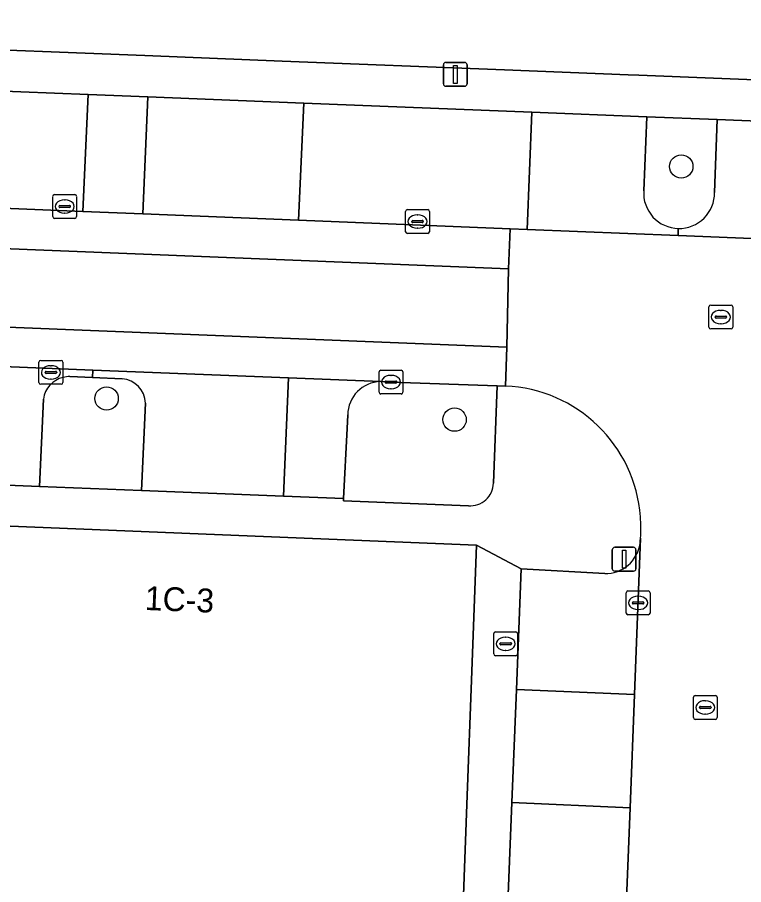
# Model space of a CAD drawing. Extents: x 160732 to 162107, y 387428 to 388479.
# Drawn here: x 161656.72 to 161687.15, y 387659.03 to 387695.39 of the extents above; entities that cross this region are included whole.
import ezdxf

# ---------------------------------------------------------------- set-up
doc = ezdxf.new("R2010")
doc.units = 0
for name, color, linetype in [('IMGEO_Boom', 7, 'Continuous'), ('IMGEO_Brandkraan', 7, 'Continuous'), ('IMGEO_Erf', 7, 'Continuous'), ('IMGEO_Groenvoorziening', 7, 'Continuous'), ('IMGEO_Kolk', 7, 'Continuous'), ('IMGEO_Lichtmast', 7, 'Continuous'), ('IMGEO_Muur', 7, 'Continuous'), ('IMGEO_Pand', 7, 'Continuous'), ('IMGEO_Pand_nummerreeks', 7, 'Continuous'), ('IMGEO_Parkeervlak_open', 7, 'Continuous'), ('IMGEO_Rijbaan_lokaal_gesloten', 7, 'Continuous'), ('IMGEO_Rijbaan_lokaal_open', 7, 'Continuous'), ('IMGEO_Rioolput', 7, 'Continuous'), ('IMGEO_Voetpad_open', 7, 'Continuous')]:
    doc.layers.add(name, color=color, linetype=linetype)

msp = doc.modelspace()

# ---------------------------------------------------------------- linework, layer by layer
at = {"layer": 'IMGEO_Boom'}
for centre in [(161684.542, 387689.142), (161660.461, 387679.415), (161675.041, 387678.527)]:
    msp.add_circle(centre, 0.489, dxfattribs=at)
at = {"layer": 'IMGEO_Brandkraan'}
for p, q in [((161676.682, 387668.704), (161676.682, 387669.556)), ((161676.757, 387669.63), (161677.609, 387669.63)), ((161677.17, 387669.41), (161677.195, 387669.41)), ((161677.683, 387669.556), (161677.683, 387668.704)), ((161676.941, 387669.124), (161676.941, 387669.136)), ((161677.379, 387669.087), (161676.981, 387669.087)), ((161676.984, 387669.173), (161677.382, 387669.173)), ((161677.425, 387669.136), (161677.425, 387669.124)), ((161677.193, 387668.85), (161677.168, 387668.85)), ((161677.609, 387668.63), (161676.757, 387668.63))]:
    msp.add_line(p, q, dxfattribs=at)
for points in [[(161676.682, 387668.704), (161676.682, 387669.556)], [(161676.757, 387669.63), (161677.609, 387669.63)], [(161677.683, 387669.556), (161677.683, 387668.704)], [(161677.609, 387668.63), (161676.757, 387668.63)]]:
    msp.add_lwpolyline(points, dxfattribs=at)
for centre, radius, start, end in [((161676.759, 387669.554), 0.0765, 91.552, 178.448), ((161676.759, 387669.554), 0.0765, 91.552, 178.448), ((161677.607, 387669.554), 0.0765, 1.552, 88.448), ((161677.607, 387669.554), 0.0765, 1.552, 88.448), ((161676.981, 387669.133), 0.0403, 85.8775, 175.7526), ((161676.978, 387669.123), 0.0366, 178.938, 274.7102), ((161677.382, 387669.13), 0.043, 264.8664, 352.4533), ((161677.386, 387669.135), 0.0386, 1.7309, 96.639), ((161676.759, 387668.706), 0.0765, 181.552, 268.448), ((161676.759, 387668.706), 0.0765, 181.552, 268.448), ((161677.607, 387668.706), 0.0765, 271.552, 358.448), ((161677.607, 387668.706), 0.0765, 271.552, 358.448)]:
    msp.add_arc(centre, radius, start, end, dxfattribs=at)
for centre, major_axis, ratio, start_param, end_param in [((161677.169, 387669.13), (-0.387, 0.002), 0.722429, 4.712389, 7.853982), ((161677.194, 387669.13), (-0.39, 0.002), 0.717154, 1.570796, 4.712389)]:
    msp.add_ellipse(centre, major_axis=major_axis, ratio=ratio, start_param=start_param, end_param=end_param, dxfattribs=at)
at = {"layer": 'IMGEO_Erf'}
msp.add_lwpolyline([(161621.734, 387695.394), (161627.065, 387695.188), (161629.734, 387695.085), (161636.16, 387694.836), (161640.278, 387694.677), (161652.766, 387694.16), (161662.063, 387693.791), (161667.817, 387693.562), (161677.132, 387693.193), (161682.312, 387692.987), (161682.768, 387692.969), (161696.327, 387692.43)], dxfattribs=at)
at = {"layer": 'IMGEO_Groenvoorziening'}
for points in [[(161686.041, 387691.105), (161683.101, 387691.223), (161682.967, 387688.122)], [(161685.932, 387688.05), (161686.041, 387691.105)], [(161661.107, 387680.236), (161659.865, 387680.29), (161658.919, 387680.331)], [(161676.832, 387679.945), (161672.378, 387680.103), (161671.945, 387680.123)], [(161676.671, 387675.865), (161676.832, 387679.945)], [(161657.809, 387679.392), (161657.651, 387675.727), (161661.928, 387675.556), (161662.087, 387679.223)], [(161670.567, 387678.723), (161670.535, 387678.151), (161670.385, 387675.218), (161670.38, 387675.124), (161675.625, 387674.916)]]:
    msp.add_lwpolyline(points, dxfattribs=at)
for centre, radius, start, end in [((161684.448, 387688.027), 1.484, 176.3287, 268.794), ((161684.448, 387688.027), 1.484, 268.8087, 0.888), ((161658.9, 387679.229), 1.103, 103.8416, 171.5044), ((161658.899, 387679.208), 1.123, 88.9696, 103.533), ((161661.039, 387679.19), 1.048, 1.8148, 86.2879), ((161671.973, 387678.717), 1.406, 91.144, 179.7634), ((161675.696, 387675.889), 0.976, 265.856, 358.5767)]:
    msp.add_arc(centre, radius, start, end, dxfattribs=at)
at = {"layer": 'IMGEO_Kolk'}
for p, q in [((161658.279, 387687.964), (161659.131, 387687.964)), ((161658.204, 387687.038), (161658.204, 387687.89)), ((161658.692, 387687.744), (161658.717, 387687.744)), ((161659.205, 387687.89), (161659.205, 387687.038)), ((161658.463, 387687.458), (161658.463, 387687.47)), ((161658.901, 387687.421), (161658.503, 387687.421)), ((161658.506, 387687.507), (161658.904, 387687.507)), ((161658.715, 387687.184), (161658.69, 387687.184)), ((161658.947, 387687.47), (161658.947, 387687.458)), ((161672.989, 387686.407), (161672.989, 387687.259)), ((161673.064, 387687.333), (161673.916, 387687.333)), ((161673.99, 387687.259), (161673.99, 387686.407)), ((161659.131, 387686.964), (161658.279, 387686.964)), ((161673.248, 387686.827), (161673.248, 387686.839)), ((161673.291, 387686.876), (161673.689, 387686.876)), ((161673.477, 387687.113), (161673.502, 387687.113)), ((161673.732, 387686.839), (161673.732, 387686.827)), ((161673.686, 387686.79), (161673.288, 387686.79)), ((161673.5, 387686.553), (161673.475, 387686.553)), ((161673.916, 387686.333), (161673.064, 387686.333)), ((161657.701, 387681.009), (161658.553, 387681.009)), ((161657.626, 387680.083), (161657.626, 387680.935)), ((161658.114, 387680.789), (161658.139, 387680.789)), ((161658.627, 387680.935), (161658.627, 387680.083)), ((161657.885, 387680.503), (161657.885, 387680.515)), ((161658.323, 387680.466), (161657.925, 387680.466)), ((161657.928, 387680.552), (161658.326, 387680.552)), ((161658.369, 387680.515), (161658.369, 387680.503)), ((161671.877, 387679.677), (161671.877, 387680.529)), ((161671.952, 387680.603), (161672.804, 387680.603)), ((161672.365, 387680.383), (161672.39, 387680.383)), ((161672.878, 387680.529), (161672.878, 387679.677)), ((161658.553, 387680.009), (161657.701, 387680.009)), ((161658.137, 387680.229), (161658.112, 387680.229)), ((161672.136, 387680.097), (161672.136, 387680.109)), ((161672.574, 387680.06), (161672.176, 387680.06)), ((161672.179, 387680.146), (161672.577, 387680.146)), ((161672.62, 387680.109), (161672.62, 387680.097)), ((161672.804, 387679.603), (161671.952, 387679.603)), ((161672.388, 387679.823), (161672.363, 387679.823)), ((161682.231, 387670.42), (161682.231, 387671.272)), ((161682.306, 387671.346), (161683.158, 387671.346)), ((161683.232, 387671.272), (161683.232, 387670.42)), ((161682.49, 387670.84), (161682.49, 387670.852)), ((161682.533, 387670.889), (161682.931, 387670.889)), ((161682.719, 387671.126), (161682.744, 387671.126)), ((161682.974, 387670.852), (161682.974, 387670.84)), ((161682.928, 387670.803), (161682.53, 387670.803)), ((161682.742, 387670.566), (161682.717, 387670.566)), ((161683.158, 387670.346), (161682.306, 387670.346))]:
    msp.add_line(p, q, dxfattribs=at)
for points in [[(161658.279, 387687.964), (161659.131, 387687.964)], [(161658.204, 387687.038), (161658.204, 387687.89)], [(161659.205, 387687.89), (161659.205, 387687.038)], [(161672.989, 387686.407), (161672.989, 387687.259)], [(161673.064, 387687.333), (161673.916, 387687.333)], [(161673.99, 387687.259), (161673.99, 387686.407)], [(161659.131, 387686.964), (161658.279, 387686.964)], [(161673.916, 387686.333), (161673.064, 387686.333)], [(161657.701, 387681.009), (161658.553, 387681.009)], [(161657.626, 387680.083), (161657.626, 387680.935)], [(161658.627, 387680.935), (161658.627, 387680.083)], [(161671.877, 387679.677), (161671.877, 387680.529)], [(161671.952, 387680.603), (161672.804, 387680.603)], [(161672.878, 387680.529), (161672.878, 387679.677)], [(161658.553, 387680.009), (161657.701, 387680.009)], [(161672.804, 387679.603), (161671.952, 387679.603)], [(161682.231, 387670.42), (161682.231, 387671.272)], [(161682.306, 387671.346), (161683.158, 387671.346)], [(161683.232, 387671.272), (161683.232, 387670.42)], [(161683.158, 387670.346), (161682.306, 387670.346)]]:
    msp.add_lwpolyline(points, dxfattribs=at)
for centre, radius, start, end in [((161658.281, 387687.888), 0.0765, 91.552, 178.448), ((161658.281, 387687.888), 0.0765, 91.552, 178.448), ((161659.129, 387687.888), 0.0765, 1.552, 88.448), ((161659.129, 387687.888), 0.0765, 1.552, 88.448), ((161658.503, 387687.467), 0.0403, 85.8775, 175.7526), ((161658.5, 387687.457), 0.0366, 178.938, 274.7102), ((161658.904, 387687.464), 0.043, 264.8664, 352.4533), ((161658.908, 387687.469), 0.0386, 1.7309, 96.639), ((161673.066, 387687.257), 0.0765, 91.552, 178.448), ((161673.066, 387687.257), 0.0765, 91.552, 178.448), ((161673.914, 387687.257), 0.0765, 1.552, 88.448), ((161673.914, 387687.257), 0.0765, 1.552, 88.448), ((161658.281, 387687.04), 0.0765, 181.552, 268.448), ((161658.281, 387687.04), 0.0765, 181.552, 268.448), ((161659.129, 387687.04), 0.0765, 271.552, 358.448), ((161659.129, 387687.04), 0.0765, 271.552, 358.448), ((161673.288, 387686.836), 0.0403, 85.8775, 175.7526), ((161673.285, 387686.826), 0.0366, 178.938, 274.7102), ((161673.689, 387686.833), 0.043, 264.8664, 352.4533), ((161673.693, 387686.838), 0.0386, 1.7309, 96.639), ((161673.066, 387686.409), 0.0765, 181.552, 268.448), ((161673.066, 387686.409), 0.0765, 181.552, 268.448), ((161673.914, 387686.409), 0.0765, 271.552, 358.448), ((161673.914, 387686.409), 0.0765, 271.552, 358.448), ((161657.703, 387680.933), 0.0765, 91.552, 178.448), ((161657.703, 387680.933), 0.0765, 91.552, 178.448), ((161658.551, 387680.933), 0.0765, 1.552, 88.448), ((161658.551, 387680.933), 0.0765, 1.552, 88.448), ((161657.925, 387680.512), 0.0403, 85.8775, 175.7526), ((161657.922, 387680.502), 0.0366, 178.938, 274.7102), ((161658.326, 387680.509), 0.043, 264.8664, 352.4533), ((161658.33, 387680.514), 0.0386, 1.7309, 96.639), ((161671.954, 387680.527), 0.0765, 91.552, 178.448), ((161671.954, 387680.527), 0.0765, 91.552, 178.448), ((161672.802, 387680.527), 0.0765, 1.552, 88.448), ((161672.802, 387680.527), 0.0765, 1.552, 88.448), ((161657.703, 387680.085), 0.0765, 181.552, 268.448), ((161657.703, 387680.085), 0.0765, 181.552, 268.448), ((161658.551, 387680.085), 0.0765, 271.552, 358.448), ((161658.551, 387680.085), 0.0765, 271.552, 358.448), ((161672.176, 387680.106), 0.0403, 85.8775, 175.7526), ((161672.173, 387680.096), 0.0366, 178.938, 274.7102), ((161672.577, 387680.103), 0.043, 264.8664, 352.4533), ((161672.581, 387680.108), 0.0386, 1.7309, 96.639), ((161671.954, 387679.679), 0.0765, 181.552, 268.448), ((161671.954, 387679.679), 0.0765, 181.552, 268.448), ((161672.802, 387679.679), 0.0765, 271.552, 358.448), ((161672.802, 387679.679), 0.0765, 271.552, 358.448), ((161682.308, 387671.27), 0.0765, 91.552, 178.448), ((161682.308, 387671.27), 0.0765, 91.552, 178.448), ((161683.156, 387671.27), 0.0765, 1.552, 88.448), ((161683.156, 387671.27), 0.0765, 1.552, 88.448), ((161682.53, 387670.849), 0.0403, 85.8775, 175.7526), ((161682.527, 387670.839), 0.0366, 178.938, 274.7102), ((161682.931, 387670.846), 0.043, 264.8664, 352.4533), ((161682.935, 387670.851), 0.0386, 1.7309, 96.639), ((161682.308, 387670.422), 0.0765, 181.552, 268.448), ((161682.308, 387670.422), 0.0765, 181.552, 268.448), ((161683.156, 387670.422), 0.0765, 271.552, 358.448), ((161683.156, 387670.422), 0.0765, 271.552, 358.448)]:
    msp.add_arc(centre, radius, start, end, dxfattribs=at)
for centre, major_axis, ratio, start_param, end_param in [((161658.691, 387687.464), (-0.387, 0.002), 0.722429, 4.712389, 7.853982), ((161658.716, 387687.464), (-0.39, 0.002), 0.717154, 1.570796, 4.712389), ((161673.476, 387686.833), (-0.387, 0.002), 0.722429, 4.712389, 7.853982), ((161673.501, 387686.833), (-0.39, 0.002), 0.717154, 1.570796, 4.712389), ((161658.113, 387680.509), (-0.387, 0.002), 0.722429, 4.712389, 7.853982), ((161658.138, 387680.509), (-0.39, 0.002), 0.717154, 1.570796, 4.712389), ((161672.364, 387680.103), (-0.387, 0.002), 0.722429, 4.712389, 7.853982), ((161672.389, 387680.103), (-0.39, 0.002), 0.717154, 1.570796, 4.712389), ((161682.718, 387670.846), (-0.387, 0.002), 0.722429, 4.712389, 7.853982), ((161682.743, 387670.846), (-0.39, 0.002), 0.717154, 1.570796, 4.712389)]:
    msp.add_ellipse(centre, major_axis=major_axis, ratio=ratio, start_param=start_param, end_param=end_param, dxfattribs=at)
at = {"layer": 'IMGEO_Lichtmast'}
for p, q in [((161674.573, 387692.602), (161674.573, 387693.402)), ((161674.573, 387693.402), (161674.573, 387692.602)), ((161674.673, 387693.502), (161675.463, 387693.502)), ((161675.463, 387693.502), (161674.673, 387693.502)), ((161675.563, 387693.402), (161675.563, 387692.602)), ((161675.563, 387692.602), (161675.563, 387693.402)), ((161675.463, 387692.502), (161674.673, 387692.502)), ((161674.673, 387692.502), (161675.463, 387692.502)), ((161681.651, 387672.275), (161681.651, 387673.075)), ((161681.651, 387673.075), (161681.651, 387672.275)), ((161681.751, 387673.175), (161682.541, 387673.175)), ((161682.541, 387673.175), (161681.751, 387673.175)), ((161682.641, 387673.075), (161682.641, 387672.275)), ((161682.641, 387672.275), (161682.641, 387673.075)), ((161682.541, 387672.175), (161681.751, 387672.175)), ((161681.751, 387672.175), (161682.541, 387672.175))]:
    msp.add_line(p, q, dxfattribs=at)
for points in [[(161674.993, 387693.377), (161675.143, 387693.377), (161675.143, 387692.627), (161674.993, 387692.627), (161674.993, 387693.377)], [(161682.071, 387673.05), (161682.221, 387673.05), (161682.221, 387672.3), (161682.071, 387672.3), (161682.071, 387673.05)]]:
    msp.add_lwpolyline(points, dxfattribs=at)
for centre, start, end in [((161674.673, 387693.402), 90, 180), ((161674.673, 387693.402), 90, 180), ((161675.463, 387693.402), 0, 90), ((161675.463, 387693.402), 360, 90), ((161674.673, 387692.602), 180, 270), ((161674.673, 387692.602), 180, 270), ((161675.463, 387692.602), 270, 0), ((161675.463, 387692.602), 270, 0), ((161681.751, 387673.075), 90, 180), ((161681.751, 387673.075), 90, 180), ((161682.541, 387673.075), 0, 90), ((161682.541, 387673.075), 360, 90), ((161681.751, 387672.275), 180, 270), ((161681.751, 387672.275), 180, 270), ((161682.541, 387672.275), 270, 0), ((161682.541, 387672.275), 270, 0)]:
    msp.add_arc(centre, 0.1, start, end, dxfattribs=at)
at = {"layer": 'IMGEO_Muur'}
for points in [[(161682.768, 387692.969), (161682.312, 387692.987)], [(161696.327, 387692.43), (161682.768, 387692.969)]]:
    msp.add_lwpolyline(points, dxfattribs=at)
at = {"layer": 'IMGEO_Pand'}
msp.add_lwpolyline([(161675.572, 387662.769), (161675.75, 387667.603), (161675.959, 387673.266), (161667.367, 387673.616), (161659.854, 387673.921), (161651.954, 387674.244), (161651.498, 387663.024), (161651.347, 387659.211), (161651.15, 387654.204), (161663.259, 387653.719), (161675.223, 387653.278)], close=True, dxfattribs=at)
at = {"layer": 'IMGEO_Parkeervlak_open'}
for points in [[(161662.19, 387692.057), (161659.694, 387692.156), (161659.464, 387687.261), (161661.982, 387687.158)], [(161678.273, 387691.415), (161668.72, 387691.796), (161668.503, 387686.893), (161677.365, 387686.533), (161678.079, 387686.504)]]:
    msp.add_lwpolyline(points, close=True, dxfattribs=at)
for points in [[(161695.717, 387690.719), (161686.041, 387691.105), (161685.932, 387688.05)], [(161684.417, 387686.543), (161684.404, 387686.247), (161695.044, 387685.814), (161695.503, 387685.795), (161695.717, 387690.719)], [(161658.919, 387680.331), (161659.865, 387680.29), (161659.877, 387680.608), (161647.905, 387681.089), (161647.729, 387676.124), (161657.651, 387675.727), (161657.809, 387679.392)], [(161671.945, 387680.123), (161668.083, 387680.278), (161667.866, 387675.319), (161670.385, 387675.218), (161670.535, 387678.151), (161670.567, 387678.723)], [(161681.331, 387672.078), (161677.837, 387672.279), (161677.634, 387667.217), (161682.585, 387666.998), (161682.835, 387673.561)], [(161682.835, 387673.561), (161682.824, 387673.448), (161682.811, 387673.335)], [(161682.395, 387662.255), (161677.444, 387662.48), (161677.247, 387657.577), (161680.888, 387657.385)], [(161680.749, 387653.628), (161677.094, 387653.774), (161676.904, 387649.018), (161681.859, 387648.843), (161682.2, 387657.371), (161682.395, 387662.255)]]:
    msp.add_lwpolyline(points, dxfattribs=at)
for centre, radius, start, end in [((161684.448, 387688.027), 1.484, 268.8087, 0.888), ((161658.9, 387679.229), 1.103, 103.8416, 171.5044), ((161658.899, 387679.208), 1.123, 88.9696, 103.533), ((161671.973, 387678.717), 1.406, 91.144, 179.7634), ((161681.369, 387673.533), 1.456, 268.5172, 352.1669)]:
    msp.add_arc(centre, radius, start, end, dxfattribs=at)
at = {"layer": 'IMGEO_Rijbaan_lokaal_gesloten'}
for points in [[(161529.477, 387687.492), (161533.728, 387687.334), (161588.975, 387685.1), (161677.235, 387681.573), (161677.299, 387684.851), (161649.13, 387685.983), (161579.858, 387688.714), (161526.49, 387690.866)], [(161693.449, 387679.87), (161694.721, 387679.829), (161694.847, 387681.529), (161694.959, 387684.148), (161695.044, 387685.814), (161684.404, 387686.247), (161678.079, 387686.504), (161677.365, 387686.533), (161677.299, 387684.851), (161677.235, 387681.573), (161677.17, 387679.932)], [(161682.835, 387673.561), (161682.585, 387666.998), (161682.395, 387662.255), (161682.2, 387657.371), (161683.89, 387657.306), (161681.77, 387604.617), (161680.066, 387562.454), (161683.271, 387562.316), (161685.022, 387606.971)]]:
    msp.add_lwpolyline(points, dxfattribs=at)
for centre, radius, start, end in [((161676.935, 387674.028), 5.909, 4.1426, 87.7199), ((161677.943, 387673.97), 4.909, 355.2243, 5.6729)]:
    msp.add_arc(centre, radius, start, end, dxfattribs=at)
at = {"layer": 'IMGEO_Rijbaan_lokaal_open'}
for points in [[(161526.49, 387690.866), (161579.858, 387688.714), (161649.13, 387685.983), (161677.299, 387684.851), (161677.365, 387686.533), (161668.503, 387686.893), (161661.982, 387687.158), (161659.464, 387687.261), (161652.407, 387687.548), (161640.346, 387688.026), (161634.972, 387688.238), (161627.477, 387688.533), (161620.557, 387688.806), (161607.924, 387689.304)], [(161623.151, 387682.077), (161628.026, 387681.883), (161632.865, 387681.69), (161637.61, 387681.5), (161646.236, 387681.156), (161647.905, 387681.089), (161659.877, 387680.608), (161668.083, 387680.278), (161671.945, 387680.123), (161672.378, 387680.103), (161676.832, 387679.945), (161677.17, 387679.932), (161677.235, 387681.573), (161588.975, 387685.1)]]:
    msp.add_lwpolyline(points, dxfattribs=at)
at = {"layer": 'IMGEO_Rioolput'}
for p, q in [((161685.698, 387682.404), (161685.698, 387683.256)), ((161685.773, 387683.33), (161686.625, 387683.33)), ((161686.699, 387683.256), (161686.699, 387682.404)), ((161685.957, 387682.824), (161685.957, 387682.836)), ((161686, 387682.873), (161686.398, 387682.873)), ((161686.186, 387683.11), (161686.211, 387683.11)), ((161686.441, 387682.836), (161686.441, 387682.824)), ((161686.395, 387682.787), (161685.997, 387682.787)), ((161686.209, 387682.55), (161686.184, 387682.55)), ((161686.625, 387682.33), (161685.773, 387682.33)), ((161685.047, 387666.036), (161685.047, 387666.888)), ((161685.122, 387666.962), (161685.974, 387666.962)), ((161686.048, 387666.888), (161686.048, 387666.036)), ((161685.306, 387666.456), (161685.306, 387666.468)), ((161685.349, 387666.505), (161685.747, 387666.505)), ((161685.535, 387666.742), (161685.56, 387666.742)), ((161685.79, 387666.468), (161685.79, 387666.456)), ((161685.744, 387666.419), (161685.346, 387666.419)), ((161685.558, 387666.182), (161685.533, 387666.182)), ((161685.974, 387665.962), (161685.122, 387665.962))]:
    msp.add_line(p, q, dxfattribs=at)
for points in [[(161685.698, 387682.404), (161685.698, 387683.256)], [(161685.773, 387683.33), (161686.625, 387683.33)], [(161686.699, 387683.256), (161686.699, 387682.404)], [(161686.625, 387682.33), (161685.773, 387682.33)], [(161685.047, 387666.036), (161685.047, 387666.888)], [(161685.122, 387666.962), (161685.974, 387666.962)], [(161686.048, 387666.888), (161686.048, 387666.036)], [(161685.974, 387665.962), (161685.122, 387665.962)]]:
    msp.add_lwpolyline(points, dxfattribs=at)
for centre, radius, start, end in [((161685.775, 387683.254), 0.0765, 91.552, 178.448), ((161685.775, 387683.254), 0.0765, 91.552, 178.448), ((161686.623, 387683.254), 0.0765, 1.552, 88.448), ((161686.623, 387683.254), 0.0765, 1.552, 88.448), ((161685.997, 387682.833), 0.0403, 85.8775, 175.7526), ((161685.994, 387682.823), 0.0366, 178.938, 274.7102), ((161686.398, 387682.83), 0.043, 264.8664, 352.4533), ((161686.402, 387682.835), 0.0386, 1.7309, 96.639), ((161685.775, 387682.406), 0.0765, 181.552, 268.448), ((161685.775, 387682.406), 0.0765, 181.552, 268.448), ((161686.623, 387682.406), 0.0765, 271.552, 358.448), ((161686.623, 387682.406), 0.0765, 271.552, 358.448), ((161685.124, 387666.886), 0.0765, 91.552, 178.448), ((161685.124, 387666.886), 0.0765, 91.552, 178.448), ((161685.972, 387666.886), 0.0765, 1.552, 88.448), ((161685.972, 387666.886), 0.0765, 1.552, 88.448), ((161685.346, 387666.465), 0.0403, 85.8775, 175.7526), ((161685.343, 387666.455), 0.0366, 178.938, 274.7102), ((161685.747, 387666.462), 0.043, 264.8664, 352.4533), ((161685.751, 387666.467), 0.0386, 1.7309, 96.639), ((161685.124, 387666.038), 0.0765, 181.552, 268.448), ((161685.124, 387666.038), 0.0765, 181.552, 268.448), ((161685.972, 387666.038), 0.0765, 271.552, 358.448), ((161685.972, 387666.038), 0.0765, 271.552, 358.448)]:
    msp.add_arc(centre, radius, start, end, dxfattribs=at)
for centre, major_axis, ratio, start_param, end_param in [((161686.185, 387682.83), (-0.387, 0.002), 0.722429, 4.712389, 7.853982), ((161686.21, 387682.83), (-0.39, 0.002), 0.717154, 1.570796, 4.712389), ((161685.534, 387666.462), (-0.387, 0.002), 0.722429, 4.712389, 7.853982), ((161685.559, 387666.462), (-0.39, 0.002), 0.717154, 1.570796, 4.712389)]:
    msp.add_ellipse(centre, major_axis=major_axis, ratio=ratio, start_param=start_param, end_param=end_param, dxfattribs=at)
at = {"layer": 'IMGEO_Voetpad_open'}
for points in [[(161696.327, 387692.43), (161682.768, 387692.969), (161682.312, 387692.987), (161677.132, 387693.193), (161667.817, 387693.562), (161662.063, 387693.791), (161652.766, 387694.16), (161640.278, 387694.677), (161636.16, 387694.836), (161629.734, 387695.085), (161627.065, 387695.188), (161621.734, 387695.394)], [(161620.755, 387693.71), (161627.677, 387693.434), (161635.16, 387693.135), (161640.534, 387692.921), (161652.616, 387692.439), (161659.694, 387692.156), (161662.19, 387692.057), (161668.72, 387691.796), (161678.273, 387691.415), (161683.101, 387691.223), (161686.041, 387691.105), (161695.717, 387690.719), (161701.212, 387690.5), (161706.457, 387690.291), (161711.927, 387690.073), (161721.89, 387689.675), (161726.935, 387689.474), (161736.906, 387689.076), (161740.574, 387688.93), (161740.407, 387684.993)], [(161683.101, 387691.223), (161678.273, 387691.415), (161678.079, 387686.504), (161684.404, 387686.247), (161684.417, 387686.543)], [(161682.967, 387688.122), (161683.101, 387691.223)], [(161668.083, 387680.278), (161659.877, 387680.608), (161659.865, 387680.29), (161661.107, 387680.236)], [(161662.087, 387679.223), (161661.928, 387675.556), (161667.866, 387675.319), (161668.083, 387680.278)], [(161677.17, 387679.932), (161676.832, 387679.945), (161676.671, 387675.865)], [(161675.625, 387674.916), (161670.38, 387675.124), (161670.385, 387675.218), (161667.866, 387675.319), (161661.928, 387675.556), (161657.651, 387675.727), (161647.729, 387676.124), (161637.43, 387676.535), (161632.64, 387676.727), (161627.84, 387676.919), (161622.962, 387677.114)], [(161625.923, 387675.3), (161636.873, 387674.857), (161637.195, 387674.844), (161637.455, 387674.833), (161641.154, 387674.682), (161641.613, 387674.663), (161641.962, 387674.65), (161642.813, 387674.615), (161646.916, 387674.449), (161651.954, 387674.244), (161659.854, 387673.921), (161667.367, 387673.616), (161675.959, 387673.266), (161677.837, 387672.279), (161681.331, 387672.078)], [(161682.811, 387673.335), (161682.824, 387673.448), (161682.835, 387673.561)], [(161677.247, 387657.577), (161677.444, 387662.48), (161677.634, 387667.217), (161677.837, 387672.279), (161675.959, 387673.266), (161675.75, 387667.603), (161675.572, 387662.769), (161675.223, 387653.278)]]:
    msp.add_lwpolyline(points, dxfattribs=at)
for points in [[(161659.694, 387692.156), (161652.616, 387692.439), (161652.407, 387687.548), (161659.464, 387687.261)], [(161668.72, 387691.796), (161662.19, 387692.057), (161661.982, 387687.158), (161668.503, 387686.893)], [(161682.585, 387666.998), (161677.634, 387667.217), (161677.444, 387662.48), (161682.395, 387662.255)]]:
    msp.add_lwpolyline(points, close=True, dxfattribs=at)
for centre, radius, start, end in [((161684.448, 387688.027), 1.484, 176.3287, 268.794), ((161661.039, 387679.19), 1.048, 1.8148, 86.2879), ((161676.935, 387674.028), 5.909, 4.1426, 87.7199), ((161675.696, 387675.889), 0.976, 265.856, 358.5767), ((161677.943, 387673.97), 4.909, 355.2243, 5.6729), ((161681.369, 387673.533), 1.456, 268.5172, 352.1669)]:
    msp.add_arc(centre, radius, start, end, dxfattribs=at)

# ---------------------------------------------------------------- texts
at = {"layer": 'IMGEO_Pand_nummerreeks'}
msp.add_text('1C-3', height=1, rotation=357.667, dxfattribs=at).set_placement((161662.049, 387670.55))

doc.saveas('drawing.dxf')
